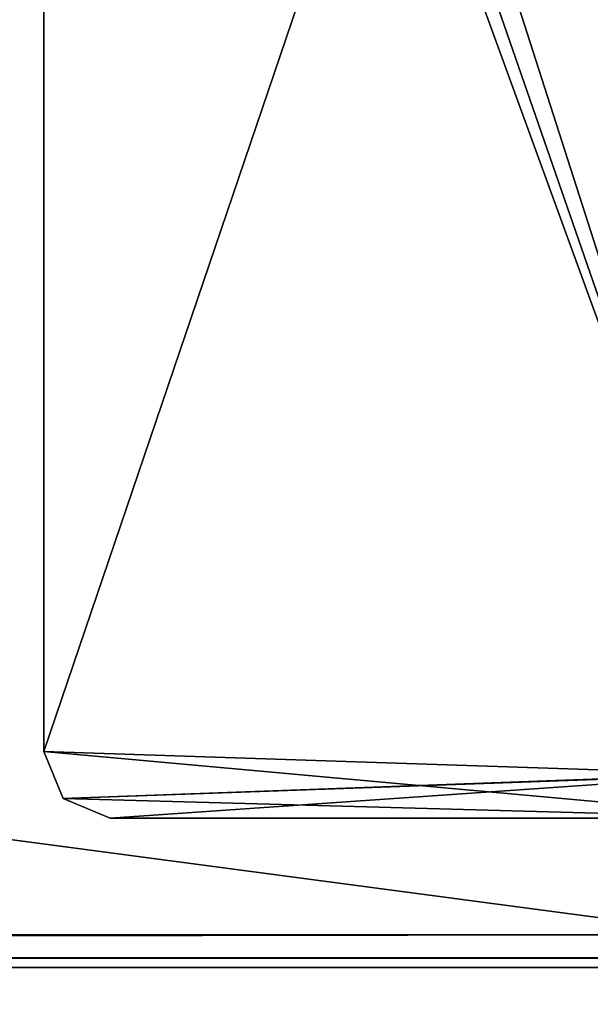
# Model space of a CAD drawing. Header units: millimetres. Extents: x -294 to 294, y -42 to 416.
# Tile 300 of 364: x 231 to 248, y -1 to 29. Entities that reach past the tile are written whole.
import ezdxf

# ---------------------------------------------------------------- set-up
doc = ezdxf.new("R2010")
doc.units = ezdxf.units.MM
doc.header["$LTSCALE"] = 65.185185
for name, color, linetype in [('13', 7, 'CONTINUOUS'), ('14', 7, 'CONTINUOUS'), ('15', 7, 'CONTINUOUS'), ('16', 7, 'CONTINUOUS'), ('7', 7, 'CONTINUOUS'), ('809', 7, 'CONTINUOUS'), ('811', 7, 'CONTINUOUS'), ('812', 7, 'CONTINUOUS'), ('813', 7, 'CONTINUOUS'), ('817', 7, 'CONTINUOUS')]:
    doc.layers.add(name, color=color, linetype=linetype)

msp = doc.modelspace()

# ---------------------------------------------------------------- linework, layer by layer
at = {"layer": '13', "color": 250, "linetype": 'Continuous', "true_color": 0x404040}
for points in [[(252, -16, -447), (-252, -16, -447), (252, 68, -447), (252, -16, -447)], [(-252, -16, -447), (-252, 68, -447), (252, 68, -447), (-252, -16, -447)]]:
    msp.add_3dface(points, dxfattribs=at)
at = {"layer": '14', "color": 250, "linetype": 'Continuous', "true_color": 0x404040}
for points in [[(-252, 0), (252, 0), (-252, 0, -430.007), (-252, 0)], [(-252, 0, -430.007), (252, 0), (252, 0, -430.007), (-252, 0, -430.007)]]:
    msp.add_3dface(points, dxfattribs=at)
at = {"layer": '15', "color": 250, "linetype": 'Continuous', "true_color": 0x404040}
for points in [[(-252, 0.991, -431.006), (-252, 0.29, -430.711), (252, 0.991, -431.006), (-252, 0.991, -431.006)], [(-252, 0.29, -430.711), (252, 0.29, -430.711), (252, 0.991, -431.006), (-252, 0.29, -430.711)], [(-252, 0.29, -430.711), (-252, 0, -430.007), (252, 0.29, -430.711), (-252, 0.29, -430.711)], [(-252, 0, -430.007), (252, 0, -430.007), (252, 0.29, -430.711), (-252, 0, -430.007)]]:
    msp.add_3dface(points, dxfattribs=at)
at = {"layer": '16', "color": 250, "linetype": 'Continuous', "true_color": 0x404040}
for points in [[(-252, 68.009, -431.591), (-252, 0.991, -431.006), (252, 0.991, -431.006), (-252, 68.009, -431.591)], [(252, 68.009, -431.591), (-252, 68.009, -431.591), (252, 0.991, -431.006), (252, 68.009, -431.591)]]:
    msp.add_3dface(points, dxfattribs=at)
at = {"layer": '7', "color": 250, "linetype": 'Continuous', "true_color": 0x404040}
for points in [[(30, -16), (252, -16), (-252, 0), (30, -16)], [(-252, 0), (252, -16), (252, 0), (-252, 0)]]:
    msp.add_3dface(points, dxfattribs=at)
at = {"layer": '809', "color": 250, "linetype": 'Continuous', "true_color": 0x404040}
for points in [[(252.1, 5.819, -447), (252.1, 67.2, -447), (231.5, 6.5, -447), (252.1, 5.819, -447)], [(252.1, 67.2, -447), (231.5, 65.2, -447), (231.5, 6.5, -447), (252.1, 67.2, -447)], [(232.086, 5.086, -447), (252.1, 5.819, -447), (231.5, 6.5, -447), (232.086, 5.086, -447)], [(252.6, 5.819, -447), (252.1, 5.819, -447), (232.086, 5.086, -447), (252.6, 5.819, -447)], [(233.5, 4.5, -447), (252.6, 5.819, -447), (232.086, 5.086, -447), (233.5, 4.5, -447)], [(252.6, 4.5, -447), (252.6, 5.819, -447), (233.5, 4.5, -447), (252.6, 4.5, -447)]]:
    msp.add_3dface(points, dxfattribs=at)
at = {"layer": '811', "color": 250, "linetype": 'Continuous', "true_color": 0x404040}
for points in [[(231.5, 6.5, -447), (231.5, 65.2, -447), (231.5, 6.5, -451.2), (231.5, 6.5, -447)], [(231.5, 65.2, -447), (231.5, 65.2, -451.2), (231.5, 6.5, -451.2), (231.5, 65.2, -447)]]:
    msp.add_3dface(points, dxfattribs=at)
at = {"layer": '812', "color": 250, "linetype": 'Continuous', "true_color": 0x404040}
for points in [[(232.086, 5.086, -447), (231.5, 6.5, -447), (232.086, 5.086, -451.2), (232.086, 5.086, -447)], [(231.5, 6.5, -447), (231.5, 6.5, -451.2), (232.086, 5.086, -451.2), (231.5, 6.5, -447)], [(233.5, 4.5, -447), (232.086, 5.086, -447), (233.5, 4.5, -451.2), (233.5, 4.5, -447)], [(233.5, 4.5, -451.2), (232.086, 5.086, -447), (232.086, 5.086, -451.2), (233.5, 4.5, -451.2)]]:
    msp.add_3dface(points, dxfattribs=at)
at = {"layer": '813', "color": 250, "linetype": 'Continuous', "true_color": 0x404040}
for points in [[(252.6, 4.5, -447), (233.5, 4.5, -447), (253.6, 4.5, -451.2), (252.6, 4.5, -447)], [(233.5, 4.5, -447), (233.5, 4.5, -451.2), (253.6, 4.5, -451.2), (233.5, 4.5, -447)]]:
    msp.add_3dface(points, dxfattribs=at)
at = {"layer": '817', "color": 250, "linetype": 'Continuous', "true_color": 0x404040}
for points in [[(232.086, 66.614, -451.2), (233.5, 67.2, -451.2), (253.6, 4.5, -451.2), (232.086, 66.614, -451.2)], [(253.6, 4.5, -451.2), (233.5, 67.2, -451.2), (253.6, 67.2, -451.2), (253.6, 4.5, -451.2)], [(231.5, 65.2, -451.2), (232.086, 66.614, -451.2), (253.6, 4.5, -451.2), (231.5, 65.2, -451.2)], [(231.5, 6.5, -451.2), (231.5, 65.2, -451.2), (253.6, 4.5, -451.2), (231.5, 6.5, -451.2)], [(232.086, 5.086, -451.2), (231.5, 6.5, -451.2), (253.6, 4.5, -451.2), (232.086, 5.086, -451.2)], [(233.5, 4.5, -451.2), (232.086, 5.086, -451.2), (253.6, 4.5, -451.2), (233.5, 4.5, -451.2)]]:
    msp.add_3dface(points, dxfattribs=at)

doc.saveas('drawing.dxf')
